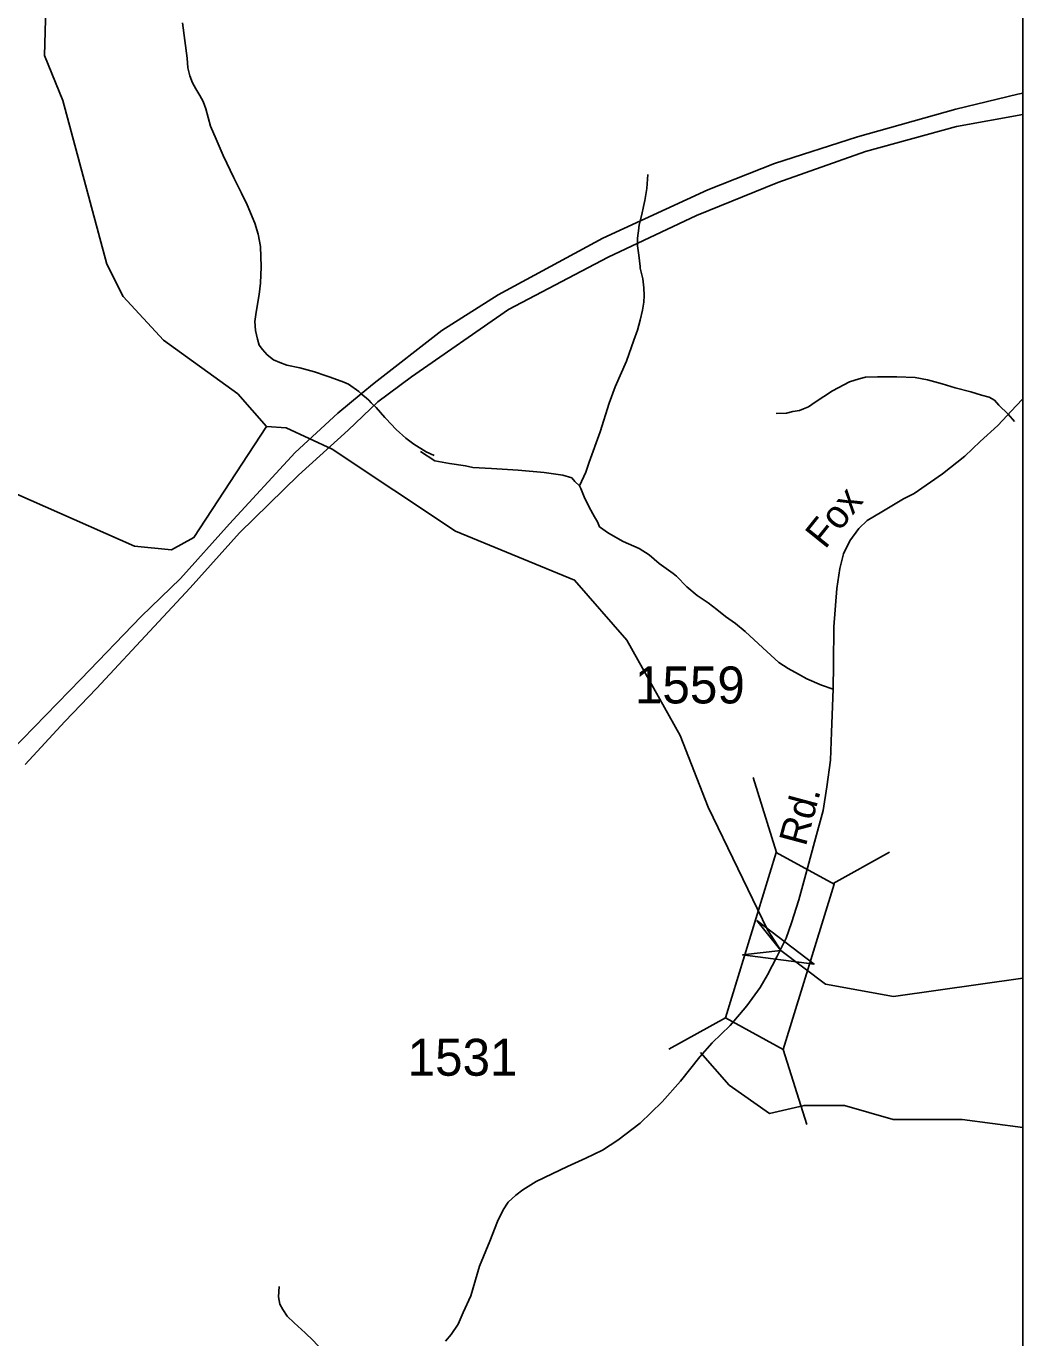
# Model space of a CAD drawing. Extents: x 990631 to 1056237, y 535999 to 585651.
# Drawn here: x 1052865 to 1056237, y 563980 to 568418 of the extents above; entities that cross this region are included whole.
import ezdxf

# ---------------------------------------------------------------- set-up
doc = ezdxf.new("R2010")
doc.units = 0
for name, color, linetype in [('Exist Hydrographic Creek Single Shore', 7, 'Continuous'), ('Exist Hydrographic Misc Water Feature', 7, 'Continuous'), ('Exist Road Non-System Type 51', 7, 'Continuous'), ('Exist Road Primary US Divided Attributed', 7, 'Continuous'), ('Exist Road Secondary Structure Standard Bridge Attributed CELL', 7, 'Continuous'), ('Exist Road Secondary Structure Standard Bridge CELL', 7, 'Continuous'), ('Exist Road Secondary Type 41 Attributed', 7, 'Continuous'), ('Exist Road Secondary Type 51 Attributed', 7, 'Continuous'), ('Exist Road Secondary Type 51 Label', 7, 'Continuous'), ('Exist Road Secondary Type 51 Number Label', 7, 'Continuous'), ('Scratch_Level_3', 7, 'Continuous')]:
    doc.layers.add(name, color=color, linetype=linetype)

msp = doc.modelspace()

# ---------------------------------------------------------------- linework, layer by layer
at = {"layer": 'Exist Hydrographic Creek Single Shore'}
for points in [[(1053678.5, 567063.6), (1053581.5, 567173.9), (1053329.5, 567356.2), (1053192.5, 567503.4), (1053137.6, 567612.8), (1052988.5, 568167.2), (1052926.6, 568319.4), (1052931.5, 568480.1)], [(1056237.4, 565196.6), (1055799.9, 565134.9), (1055570.2, 565175.9), (1055418.4, 565290.9), (1055373.3, 565360.6), (1055172.3, 565775.2), (1055078.5, 566018), (1054897.5, 566340), (1054720.5, 566543.8), (1054317.5, 566709.4), (1053900.5, 566986.9), (1053744.5, 567059), (1053678.5, 567063.6)]]:
    msp.add_lwpolyline(points, dxfattribs=at)
at = {"layer": 'Exist Hydrographic Misc Water Feature'}
msp.add_lwpolyline([(1053678.5, 567063.6), (1053432.5, 566687.8), (1053356.4, 566646.7), (1053231.5, 566659.1), (1052171.5, 567126.8), (1052001.5, 567291), (1051922.5, 567453.4), (1051820.5, 567888.7), (1051773.5, 567998), (1051589.5, 568231.5), (1051345.5, 568430), (1051214.5, 568491.7)], dxfattribs=at)
at = {"layer": 'Exist Road Non-System Type 51'}
msp.add_line((1054016.1, 567159.1), (1053998.9, 567174.2), dxfattribs=at)
for points in [[(1053939.6, 567213), (1053918, 567221.7), (1053890.4, 567231.5), (1053880.3, 567235.1), (1053840.7, 567248.3), (1053791.2, 567261.9), (1053747.4, 567271.4), (1053723.7, 567280), (1053701.9, 567288.7), (1053680.4, 567305.5), (1053665, 567324), (1053653.5, 567338.3), (1053648.1, 567358.6), (1053641.1, 567388.7), (1053638.1, 567418.8), (1053643.1, 567450.7), (1053653, 567510.5), (1053658.3, 567548.3), (1053660, 567604.2), (1053658.2, 567672.5), (1053649.7, 567714.7), (1053638.8, 567751.1), (1053612.8, 567813.9), (1053594, 567852.7), (1053567.7, 567905.4), (1053532, 567980.8), (1053507.9, 568035.5), (1053489.1, 568080.1), (1053473.1, 568138.6), (1053463.8, 568163), (1053452.4, 568183.4), (1053439.3, 568205.7), (1053427.9, 568226.1), (1053418.6, 568250.5), (1053411.9, 568277.1), (1053409.7, 568309.7)], [(1054969, 567916.7), (1054965.4, 567868.7), (1054958, 567828.8), (1054954, 567808.4)], [(1054954, 567808.4), (1054948.6, 567781.2), (1054939.5, 567745.4), (1054936.6, 567726.1)], [(1054936.6, 567726.1), (1054934.2, 567709.5), (1054933.9, 567700), (1054933.1, 567675.5), (1054933.2, 567675), (1054938.1, 567643.4), (1054942.2, 567604.7)], [(1054942.2, 567604.7), (1054942.8, 567599.3), (1054951.6, 567562.9), (1054954.6, 567532.8), (1054955.7, 567506.8), (1054955.1, 567484.8), (1054950.1, 567456.9), (1054943, 567423), (1054933.9, 567389.4), (1054920.9, 567355.8), (1054896.6, 567284.5), (1054857.9, 567197.6), (1054837.9, 567142.2), (1054806.8, 567045.2), (1054769.5, 566942.3), (1054758.4, 566908.7), (1054736.9, 566863.3)], [(1055403.2, 567108), (1055437.3, 567108.9), (1055459.6, 567114.3), (1055481.7, 567117.6), (1055495.8, 567123.2), (1055512.1, 567130.6), (1055534.6, 567145.8), (1055593.8, 567184), (1055650.9, 567214.3), (1055683.3, 567225.2), (1055705.4, 567230.4), (1055745.4, 567231.2), (1055811.5, 567231.1), (1055873.4, 567229), (1055915.3, 567221.8), (1055964.8, 567208.2), (1056008.4, 567194.7), (1056062.1, 567181), (1056097.7, 567169.9), (1056123.6, 567163), (1056141.2, 567152.4), (1056156.7, 567135.9), (1056187.6, 567104.9), (1056209, 567080.2)], [(1053998.9, 567174.2), (1053990.6, 567181.4), (1053955.5, 567206.5), (1053939.6, 567213)], [(1054032.7, 567143.6), (1054023.9, 567152.4), (1054016.1, 567159.1)], [(1054078.7, 567093.9), (1054049, 567127.4), (1054032.7, 567143.6)], [(1054245.4, 566965.1), (1054218.2, 566978), (1054177.1, 567003.4), (1054149.7, 567024.2), (1054116.7, 567053.3), (1054081.8, 567090.4), (1054078.7, 567093.9)], [(1055147.3, 564944.7), (1055243.3, 564834.9), (1055380.5, 564738.8), (1055497.1, 564766.3), (1055634.2, 564766.3), (1055798.9, 564718.2), (1056032.1, 564718.2), (1056237.4, 564691.4)], [(1053721.5, 564153.9), (1053718.4, 564117.9), (1053723.5, 564093.8), (1053732.9, 564075.4), (1053748.3, 564053.1), (1053771.6, 564030.2), (1053808.6, 563997.1), (1053835.6, 563970.1), (1053862.6, 563941.2), (1053895.4, 563896.3), (1053920, 563857.4), (1053952.6, 563808.3), (1053981.9, 563767.1)]]:
    msp.add_lwpolyline(points, dxfattribs=at)
at = {"layer": 'Exist Road Primary US Divided Attributed'}
for points in [[(1056237.4, 568191.3), (1056221, 568188.4), (1056011.1, 568137), (1055678.6, 568043.3), (1055396.9, 567953.7), (1055171.3, 567864.3), (1054816.2, 567701.2), (1054462.1, 567509.6), (1054271.2, 567388.3), (1054042.2, 567209.8), (1053998.9, 567174.2), (1053919.9, 567109.1), (1053774.9, 566975), (1053552.9, 566733.7), (1053387.4, 566549.4), (1053253.7, 566420.2), (1053049.5, 566208.3), (1052812.7, 565964.7)], [(1052861.9, 565920), (1052995.9, 566065.3), (1053103.1, 566177), (1053297.4, 566387.1), (1053419.9, 566518.1), (1053586.3, 566703.4), (1053786.5, 566898.9), (1053954, 567050.8), (1054054.5, 567146.9), (1054168.4, 567231.8), (1054496.8, 567459.8), (1054834, 567636.3), (1055133.3, 567777.1), (1055408, 567888.9), (1055705.1, 567993.9), (1056013.6, 568079.1), (1056237.4, 568119.6)]]:
    msp.add_lwpolyline(points, dxfattribs=at)
at = {"layer": 'Exist Road Secondary Structure Standard Bridge Attributed CELL'}
msp.add_lwpolyline([(1055337.3, 565392.4), (1055531.2, 565244.6), (1055289.4, 565275.6), (1055418.4, 565290.9)], close=True, dxfattribs=at)
at = {"layer": 'Exist Road Secondary Structure Standard Bridge CELL'}
for p, q in [((1055404.3, 565621.6), (1055324.5, 565876.3)), ((1055595.8, 565516.8), (1055786.8, 565623.2)), ((1055040.2, 564956.6), (1055231.2, 565063)), ((1055506.9, 564701.1), (1055427.1, 564955.7))]:
    msp.add_line(p, q, dxfattribs=at)
msp.add_lwpolyline([(1055231.2, 565063), (1055403.4, 565622.1), (1055599.3, 565514.9), (1055427.1, 564955.7)], close=True, dxfattribs=at)
at = {"layer": 'Exist Road Secondary Type 41 Attributed'}
msp.add_lwpolyline([(1055595.5, 566175.2), (1055555.8, 566188.6), (1055506.6, 566210.2), (1055478.9, 566225), (1055443.5, 566244.3), (1055412.3, 566265.1), (1055357.2, 566314.7), (1055297.9, 566369.8), (1055265.5, 566396.6), (1055231.6, 566420.6), (1055202, 566444.6), (1055172.5, 566467), (1055135.4, 566492.2), (1055100.3, 566521.3), (1055065.4, 566556.6), (1055053.8, 566566), (1055006.7, 566600.4), (1054973.4, 566629.5), (1054939.5, 566650.7), (1054884.9, 566674.5), (1054835.1, 566703), (1054805.5, 566724.1), (1054798.4, 566741.1), (1054788.5, 566758), (1054770.2, 566790.5), (1054753.2, 566825.8), (1054742, 566854), (1054736.9, 566863.3), (1054721.4, 566877.8), (1054710.9, 566889.3), (1054681.3, 566899.2), (1054617.8, 566907.7), (1054530.3, 566916.2), (1054440, 566921.8), (1054376.8, 566924.8), (1054351.1, 566930.3), (1054297.5, 566938.8), (1054248.1, 566947.2), (1054199.1, 566978.7)], dxfattribs=at)
at = {"layer": 'Exist Road Secondary Type 51 Attributed'}
for points in [[(1053394.3, 568429.3), (1053409.7, 568309.7)], [(1056237.4, 567157.2), (1056215.1, 567133.6), (1056153, 567067.2), (1056093.7, 567012.2), (1056041.5, 566962.8), (1055965.3, 566903.5), (1055869.4, 566837.1), (1055834.1, 566818.7), (1055760.7, 566775), (1055711.3, 566745.3), (1055683.1, 566718.5), (1055652.1, 566676.1), (1055630.9, 566632.4), (1055618.2, 566583), (1055608.3, 566515.2), (1055598.5, 566385.3), (1055597, 566259.6), (1055595.5, 566175.2)], [(1055595.5, 566175.2), (1055590, 566029.5), (1055587.2, 565934.9), (1055574.5, 565844.5), (1055561.8, 565764), (1055532.1, 565656.7), (1055509.6, 565573.4), (1055479.9, 565461.9), (1055454.5, 565384.2), (1055436.2, 565332), (1055416.5, 565291.8)], [(1055416.5, 565291.8), (1055405.1, 565268.5), (1055374.1, 565207.7), (1055348.7, 565165.4), (1055303.6, 565103.3), (1055247.1, 565036.9), (1055186.4, 564977.6), (1055144.1, 564931), (1055079.2, 564847.7), (1055017.1, 564778.5), (1054942.3, 564706.5), (1054867.5, 564648.6), (1054815.3, 564614.7), (1054758.9, 564587.9), (1054696.8, 564559.7), (1054644.6, 564534.3), (1054591, 564508.9), (1054545.8, 564480.6), (1054521.8, 564462.3), (1054496.4, 564438.3), (1054479.5, 564412.8), (1054459.8, 564373.3), (1054434.4, 564306.9), (1054399.1, 564222.2), (1054369.5, 564122), (1054344.1, 564065.5), (1054327.1, 564026), (1054303.1, 563990.7), (1054283.4, 563968.1)]]:
    msp.add_lwpolyline(points, dxfattribs=at)
at = {"layer": 'Scratch_Level_3'}
msp.add_lwpolyline([(1056237.4, 535999.3), (990630.7, 535999.3), (990630.7, 585651.1), (1056237.4, 585651.1)], close=True, dxfattribs=at)

# ---------------------------------------------------------------- texts
at = {"layer": 'Exist Road Secondary Type 51 Label'}
for s, rotation, p in [('Fox', 51.1751, (1055568.3, 566645.6)), ('Rd.', 74.9313, (1055502.8, 565640))]:
    msp.add_text(s, height=95, rotation=rotation, dxfattribs=at).set_placement(p)
at = {"layer": 'Exist Road Secondary Type 51 Number Label'}
for s, p in [('1559', (1054925, 566126.4)), ('1531', (1054155.8, 564866.6))]:
    msp.add_text(s, height=125, dxfattribs=at).set_placement(p)

doc.saveas('drawing.dxf')
